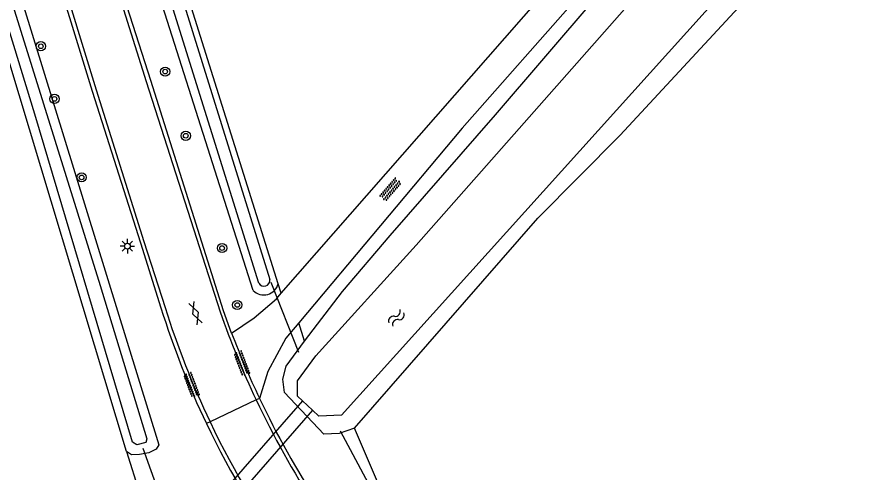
# Model space of a CAD drawing. Extents: x 133000 to 136000, y 400500 to 403500.
# Drawn here: x 135327 to 135400.7, y 402751.9 to 402791.4 of the extents above; entities that cross this region are included whole.
import ezdxf

# ---------------------------------------------------------------- set-up
doc = ezdxf.new("R2010")
doc.units = 0
for name, color, linetype in [('gg-knt-bronhoudergrens', 7, 'Continuous'), ('gg-knt-onverhard', 7, 'Continuous'), ('gg-knt-verharding', 7, 'Continuous'), ('gg-kntw-bovenkant insteek waterloop', 7, 'Continuous'), ('gg-kntw-waterlijn', 7, 'Continuous'), ('gg-kwrk-duiker nz buis', 7, 'Continuous'), ('gg-kwrk-duiker nz vlak', 7, 'Continuous'), ('gt-grn-vlakafsluiter', 7, 'Continuous'), ('gt-grn-weggrens', 7, 'Continuous'), ('gt-symb-boom', 7, 'Continuous'), ('gt-symb-gesloten verharding', 7, 'Continuous'), ('gt-symb-lichtmast', 7, 'Continuous'), ('gt-symb-overige verharding', 7, 'Continuous'), ('gt-symb-watersymbool', 7, 'Continuous'), ('gx-grn-maaiveld', 7, 'Continuous')]:
    doc.layers.add(name, color=color, linetype=linetype)

# ---------------------------------------------------------------- blocks, each defined once
blk = doc.blocks.new('gt0-BOOM')
at = {"layer": 'gt-symb-boom'}
for radius in [0.4, 0.2]:
    blk.add_circle((0, 0), radius, dxfattribs=at)
blk = doc.blocks.new('gt0-OVH')
at = {"layer": 'gt-symb-overige verharding'}
for points in [[(-0.972, 0.298), (-0.967, 0.308), (-0.965, 0.319), (-0.966, 0.33), (-0.971, 0.34), (-0.978, 0.348), (-0.988, 0.353), (-0.999, 0.355), (-1.01, 0.354), (-1.02, 0.349), (-1.028, 0.342), (-1.033, 0.332), (-1.035, 0.321), (-1.034, 0.31), (-1.029, 0.3), (-1.022, 0.292), (-1.012, 0.287), (-1.001, 0.285), (-0.99, 0.286), (-0.98, 0.291)], [(-0.872, 0.106), (-0.867, 0.116), (-0.865, 0.126), (-0.866, 0.137), (-0.871, 0.147), (-0.878, 0.156), (-0.888, 0.161), (-0.899, 0.163), (-0.91, 0.162), (-0.92, 0.157), (-0.928, 0.15), (-0.933, 0.14), (-0.935, 0.129), (-0.934, 0.118), (-0.929, 0.108), (-0.922, 0.1), (-0.912, 0.095), (-0.901, 0.092), (-0.89, 0.094), (-0.88, 0.098)], [(-0.772, 0.298), (-0.767, 0.308), (-0.765, 0.319), (-0.766, 0.33), (-0.771, 0.34), (-0.778, 0.348), (-0.788, 0.353), (-0.799, 0.355), (-0.81, 0.354), (-0.82, 0.349), (-0.828, 0.342), (-0.833, 0.332), (-0.835, 0.321), (-0.834, 0.31), (-0.829, 0.3), (-0.822, 0.292), (-0.812, 0.287), (-0.801, 0.285), (-0.79, 0.286), (-0.78, 0.291)], [(-0.672, 0.106), (-0.667, 0.116), (-0.665, 0.126), (-0.666, 0.137), (-0.671, 0.147), (-0.678, 0.156), (-0.688, 0.161), (-0.699, 0.163), (-0.71, 0.162), (-0.72, 0.157), (-0.728, 0.15), (-0.733, 0.14), (-0.735, 0.129), (-0.734, 0.118), (-0.729, 0.108), (-0.722, 0.1), (-0.712, 0.095), (-0.701, 0.092), (-0.69, 0.094), (-0.68, 0.098)], [(-0.572, 0.298), (-0.567, 0.308), (-0.565, 0.319), (-0.566, 0.33), (-0.571, 0.34), (-0.578, 0.348), (-0.588, 0.353), (-0.599, 0.355), (-0.61, 0.354), (-0.62, 0.349), (-0.628, 0.342), (-0.633, 0.332), (-0.635, 0.321), (-0.634, 0.31), (-0.629, 0.3), (-0.622, 0.292), (-0.612, 0.287), (-0.601, 0.285), (-0.59, 0.286), (-0.58, 0.291)], [(-0.472, 0.106), (-0.467, 0.116), (-0.465, 0.126), (-0.466, 0.137), (-0.471, 0.147), (-0.478, 0.156), (-0.488, 0.161), (-0.499, 0.163), (-0.51, 0.162), (-0.52, 0.157), (-0.528, 0.15), (-0.533, 0.14), (-0.535, 0.129), (-0.534, 0.118), (-0.529, 0.108), (-0.522, 0.1), (-0.512, 0.095), (-0.501, 0.092), (-0.49, 0.094), (-0.48, 0.098)], [(-0.372, 0.298), (-0.367, 0.308), (-0.365, 0.319), (-0.366, 0.33), (-0.371, 0.34), (-0.378, 0.348), (-0.388, 0.353), (-0.399, 0.355), (-0.41, 0.354), (-0.42, 0.349), (-0.428, 0.342), (-0.433, 0.332), (-0.435, 0.321), (-0.434, 0.31), (-0.429, 0.3), (-0.422, 0.292), (-0.412, 0.287), (-0.401, 0.285), (-0.39, 0.286), (-0.38, 0.291)], [(-0.272, 0.106), (-0.267, 0.116), (-0.265, 0.126), (-0.266, 0.137), (-0.271, 0.147), (-0.278, 0.156), (-0.288, 0.161), (-0.299, 0.163), (-0.31, 0.162), (-0.32, 0.157), (-0.328, 0.15), (-0.333, 0.14), (-0.335, 0.129), (-0.334, 0.118), (-0.329, 0.108), (-0.322, 0.1), (-0.312, 0.095), (-0.301, 0.092), (-0.29, 0.094), (-0.28, 0.098)], [(-0.172, 0.298), (-0.167, 0.308), (-0.165, 0.319), (-0.166, 0.33), (-0.171, 0.34), (-0.178, 0.348), (-0.188, 0.353), (-0.199, 0.355), (-0.21, 0.354), (-0.22, 0.349), (-0.228, 0.342), (-0.233, 0.332), (-0.235, 0.321), (-0.234, 0.31), (-0.229, 0.3), (-0.222, 0.292), (-0.212, 0.287), (-0.201, 0.285), (-0.19, 0.286), (-0.18, 0.291)], [(-0.072, 0.106), (-0.067, 0.116), (-0.065, 0.126), (-0.066, 0.137), (-0.071, 0.147), (-0.078, 0.156), (-0.088, 0.161), (-0.099, 0.163), (-0.11, 0.162), (-0.12, 0.157), (-0.128, 0.15), (-0.133, 0.14), (-0.135, 0.129), (-0.134, 0.118), (-0.129, 0.108), (-0.122, 0.1), (-0.112, 0.095), (-0.101, 0.092), (-0.09, 0.094), (-0.08, 0.098)], [(0.028, 0.298), (0.033, 0.308), (0.035, 0.319), (0.034, 0.33), (0.029, 0.34), (0.022, 0.348), (0.012, 0.353), (0.001, 0.355), (-0.01, 0.354), (-0.02, 0.349), (-0.028, 0.342), (-0.033, 0.332), (-0.035, 0.321), (-0.034, 0.31), (-0.029, 0.3), (-0.022, 0.292), (-0.012, 0.287), (-0.001, 0.285), (0.01, 0.286), (0.02, 0.291)], [(0.128, 0.106), (0.133, 0.116), (0.135, 0.126), (0.134, 0.137), (0.129, 0.147), (0.122, 0.156), (0.112, 0.161), (0.101, 0.163), (0.09, 0.162), (0.08, 0.157), (0.072, 0.15), (0.067, 0.14), (0.065, 0.129), (0.066, 0.118), (0.071, 0.108), (0.078, 0.1), (0.088, 0.095), (0.099, 0.092), (0.11, 0.094), (0.12, 0.098)], [(0.228, 0.298), (0.233, 0.308), (0.235, 0.319), (0.234, 0.33), (0.229, 0.34), (0.222, 0.348), (0.212, 0.353), (0.201, 0.355), (0.19, 0.354), (0.18, 0.349), (0.172, 0.342), (0.167, 0.332), (0.165, 0.321), (0.166, 0.31), (0.171, 0.3), (0.178, 0.292), (0.188, 0.287), (0.199, 0.285), (0.21, 0.286), (0.22, 0.291)], [(0.328, 0.106), (0.333, 0.116), (0.335, 0.126), (0.334, 0.137), (0.329, 0.147), (0.322, 0.156), (0.312, 0.161), (0.301, 0.163), (0.29, 0.162), (0.28, 0.157), (0.272, 0.15), (0.267, 0.14), (0.265, 0.129), (0.266, 0.118), (0.271, 0.108), (0.278, 0.1), (0.288, 0.095), (0.299, 0.092), (0.31, 0.094), (0.32, 0.098)], [(0.428, 0.298), (0.433, 0.308), (0.435, 0.319), (0.434, 0.33), (0.429, 0.34), (0.422, 0.348), (0.412, 0.353), (0.401, 0.355), (0.39, 0.354), (0.38, 0.349), (0.372, 0.342), (0.367, 0.332), (0.365, 0.321), (0.366, 0.31), (0.371, 0.3), (0.378, 0.292), (0.388, 0.287), (0.399, 0.285), (0.41, 0.286), (0.42, 0.291)], [(0.528, 0.106), (0.533, 0.116), (0.535, 0.126), (0.534, 0.137), (0.529, 0.147), (0.522, 0.156), (0.512, 0.161), (0.501, 0.163), (0.49, 0.162), (0.48, 0.157), (0.472, 0.15), (0.467, 0.14), (0.465, 0.129), (0.466, 0.118), (0.471, 0.108), (0.478, 0.1), (0.488, 0.095), (0.499, 0.092), (0.51, 0.094), (0.52, 0.098)], [(0.628, 0.298), (0.633, 0.308), (0.635, 0.319), (0.634, 0.33), (0.629, 0.34), (0.622, 0.348), (0.612, 0.353), (0.601, 0.355), (0.59, 0.354), (0.58, 0.349), (0.572, 0.342), (0.567, 0.332), (0.565, 0.321), (0.566, 0.31), (0.571, 0.3), (0.578, 0.292), (0.588, 0.287), (0.599, 0.285), (0.61, 0.286), (0.62, 0.291)], [(0.728, 0.106), (0.733, 0.116), (0.735, 0.126), (0.734, 0.137), (0.729, 0.147), (0.722, 0.156), (0.712, 0.161), (0.701, 0.163), (0.69, 0.162), (0.68, 0.157), (0.672, 0.15), (0.667, 0.14), (0.665, 0.129), (0.666, 0.118), (0.671, 0.108), (0.678, 0.1), (0.688, 0.095), (0.699, 0.092), (0.71, 0.094), (0.72, 0.098)], [(0.828, 0.298), (0.833, 0.308), (0.835, 0.319), (0.834, 0.33), (0.829, 0.34), (0.822, 0.348), (0.812, 0.353), (0.801, 0.355), (0.79, 0.354), (0.78, 0.349), (0.772, 0.342), (0.767, 0.332), (0.765, 0.321), (0.766, 0.31), (0.771, 0.3), (0.778, 0.292), (0.788, 0.287), (0.799, 0.285), (0.81, 0.286), (0.82, 0.291)], [(0.928, 0.106), (0.933, 0.116), (0.935, 0.126), (0.934, 0.137), (0.929, 0.147), (0.922, 0.156), (0.912, 0.161), (0.901, 0.163), (0.89, 0.162), (0.88, 0.157), (0.872, 0.15), (0.867, 0.14), (0.865, 0.129), (0.866, 0.118), (0.871, 0.108), (0.878, 0.1), (0.888, 0.095), (0.899, 0.092), (0.91, 0.094), (0.92, 0.098)], [(1.028, 0.298), (1.033, 0.308), (1.035, 0.319), (1.034, 0.33), (1.029, 0.34), (1.022, 0.348), (1.012, 0.353), (1.001, 0.355), (0.99, 0.354), (0.98, 0.349), (0.972, 0.342), (0.967, 0.332), (0.965, 0.321), (0.966, 0.31), (0.971, 0.3), (0.978, 0.292), (0.988, 0.287), (0.999, 0.285), (1.01, 0.286), (1.02, 0.291)], [(-0.972, -0.142), (-0.967, -0.132), (-0.965, -0.121), (-0.966, -0.11), (-0.971, -0.1), (-0.978, -0.092), (-0.988, -0.087), (-0.999, -0.085), (-1.01, -0.086), (-1.02, -0.091), (-1.028, -0.098), (-1.033, -0.108), (-1.035, -0.119), (-1.034, -0.13), (-1.029, -0.14), (-1.022, -0.148), (-1.012, -0.153), (-1.001, -0.155), (-0.99, -0.154), (-0.98, -0.149)], [(-0.872, -0.334), (-0.867, -0.324), (-0.865, -0.314), (-0.866, -0.303), (-0.871, -0.293), (-0.878, -0.284), (-0.888, -0.279), (-0.899, -0.277), (-0.91, -0.278), (-0.92, -0.283), (-0.928, -0.29), (-0.933, -0.3), (-0.935, -0.311), (-0.934, -0.322), (-0.929, -0.332), (-0.922, -0.34), (-0.912, -0.345), (-0.901, -0.348), (-0.89, -0.346), (-0.88, -0.342)], [(-0.772, -0.142), (-0.767, -0.132), (-0.765, -0.121), (-0.766, -0.11), (-0.771, -0.1), (-0.778, -0.092), (-0.788, -0.087), (-0.799, -0.085), (-0.81, -0.086), (-0.82, -0.091), (-0.828, -0.098), (-0.833, -0.108), (-0.835, -0.119), (-0.834, -0.13), (-0.829, -0.14), (-0.822, -0.148), (-0.812, -0.153), (-0.801, -0.155), (-0.79, -0.154), (-0.78, -0.149)], [(-0.672, -0.334), (-0.667, -0.324), (-0.665, -0.314), (-0.666, -0.303), (-0.671, -0.293), (-0.678, -0.284), (-0.688, -0.279), (-0.699, -0.277), (-0.71, -0.278), (-0.72, -0.283), (-0.728, -0.29), (-0.733, -0.3), (-0.735, -0.311), (-0.734, -0.322), (-0.729, -0.332), (-0.722, -0.34), (-0.712, -0.345), (-0.701, -0.348), (-0.69, -0.346), (-0.68, -0.342)], [(-0.572, -0.142), (-0.567, -0.132), (-0.565, -0.121), (-0.566, -0.11), (-0.571, -0.1), (-0.578, -0.092), (-0.588, -0.087), (-0.599, -0.085), (-0.61, -0.086), (-0.62, -0.091), (-0.628, -0.098), (-0.633, -0.108), (-0.635, -0.119), (-0.634, -0.13), (-0.629, -0.14), (-0.622, -0.148), (-0.612, -0.153), (-0.601, -0.155), (-0.59, -0.154), (-0.58, -0.149)], [(-0.472, -0.334), (-0.467, -0.324), (-0.465, -0.314), (-0.466, -0.303), (-0.471, -0.293), (-0.478, -0.284), (-0.488, -0.279), (-0.499, -0.277), (-0.51, -0.278), (-0.52, -0.283), (-0.528, -0.29), (-0.533, -0.3), (-0.535, -0.311), (-0.534, -0.322), (-0.529, -0.332), (-0.522, -0.34), (-0.512, -0.345), (-0.501, -0.348), (-0.49, -0.346), (-0.48, -0.342)], [(-0.372, -0.142), (-0.367, -0.132), (-0.365, -0.121), (-0.366, -0.11), (-0.371, -0.1), (-0.378, -0.092), (-0.388, -0.087), (-0.399, -0.085), (-0.41, -0.086), (-0.42, -0.091), (-0.428, -0.098), (-0.433, -0.108), (-0.435, -0.119), (-0.434, -0.13), (-0.429, -0.14), (-0.422, -0.148), (-0.412, -0.153), (-0.401, -0.155), (-0.39, -0.154), (-0.38, -0.149)], [(-0.272, -0.334), (-0.267, -0.324), (-0.265, -0.314), (-0.266, -0.303), (-0.271, -0.293), (-0.278, -0.284), (-0.288, -0.279), (-0.299, -0.277), (-0.31, -0.278), (-0.32, -0.283), (-0.328, -0.29), (-0.333, -0.3), (-0.335, -0.311), (-0.334, -0.322), (-0.329, -0.332), (-0.322, -0.34), (-0.312, -0.345), (-0.301, -0.348), (-0.29, -0.346), (-0.28, -0.342)], [(-0.172, -0.142), (-0.167, -0.132), (-0.165, -0.121), (-0.166, -0.11), (-0.171, -0.1), (-0.178, -0.092), (-0.188, -0.087), (-0.199, -0.085), (-0.21, -0.086), (-0.22, -0.091), (-0.228, -0.098), (-0.233, -0.108), (-0.235, -0.119), (-0.234, -0.13), (-0.229, -0.14), (-0.222, -0.148), (-0.212, -0.153), (-0.201, -0.155), (-0.19, -0.154), (-0.18, -0.149)], [(-0.072, -0.334), (-0.067, -0.324), (-0.065, -0.314), (-0.066, -0.303), (-0.071, -0.293), (-0.078, -0.284), (-0.088, -0.279), (-0.099, -0.277), (-0.11, -0.278), (-0.12, -0.283), (-0.128, -0.29), (-0.133, -0.3), (-0.135, -0.311), (-0.134, -0.322), (-0.129, -0.332), (-0.122, -0.34), (-0.112, -0.345), (-0.101, -0.348), (-0.09, -0.346), (-0.08, -0.342)], [(0.028, -0.142), (0.033, -0.132), (0.035, -0.121), (0.034, -0.11), (0.029, -0.1), (0.022, -0.092), (0.012, -0.087), (0.001, -0.085), (-0.01, -0.086), (-0.02, -0.091), (-0.028, -0.098), (-0.033, -0.108), (-0.035, -0.119), (-0.034, -0.13), (-0.029, -0.14), (-0.022, -0.148), (-0.012, -0.153), (-0.001, -0.155), (0.01, -0.154), (0.02, -0.149)], [(0.128, -0.334), (0.133, -0.324), (0.135, -0.314), (0.134, -0.303), (0.129, -0.293), (0.122, -0.284), (0.112, -0.279), (0.101, -0.277), (0.09, -0.278), (0.08, -0.283), (0.072, -0.29), (0.067, -0.3), (0.065, -0.311), (0.066, -0.322), (0.071, -0.332), (0.078, -0.34), (0.088, -0.345), (0.099, -0.348), (0.11, -0.346), (0.12, -0.342)], [(0.228, -0.142), (0.233, -0.132), (0.235, -0.121), (0.234, -0.11), (0.229, -0.1), (0.222, -0.092), (0.212, -0.087), (0.201, -0.085), (0.19, -0.086), (0.18, -0.091), (0.172, -0.098), (0.167, -0.108), (0.165, -0.119), (0.166, -0.13), (0.171, -0.14), (0.178, -0.148), (0.188, -0.153), (0.199, -0.155), (0.21, -0.154), (0.22, -0.149)], [(0.328, -0.334), (0.333, -0.324), (0.335, -0.314), (0.334, -0.303), (0.329, -0.293), (0.322, -0.284), (0.312, -0.279), (0.301, -0.277), (0.29, -0.278), (0.28, -0.283), (0.272, -0.29), (0.267, -0.3), (0.265, -0.311), (0.266, -0.322), (0.271, -0.332), (0.278, -0.34), (0.288, -0.345), (0.299, -0.348), (0.31, -0.346), (0.32, -0.342)], [(0.428, -0.142), (0.433, -0.132), (0.435, -0.121), (0.434, -0.11), (0.429, -0.1), (0.422, -0.092), (0.412, -0.087), (0.401, -0.085), (0.39, -0.086), (0.38, -0.091), (0.372, -0.098), (0.367, -0.108), (0.365, -0.119), (0.366, -0.13), (0.371, -0.14), (0.378, -0.148), (0.388, -0.153), (0.399, -0.155), (0.41, -0.154), (0.42, -0.149)], [(0.528, -0.334), (0.533, -0.324), (0.535, -0.314), (0.534, -0.303), (0.529, -0.293), (0.522, -0.284), (0.512, -0.279), (0.501, -0.277), (0.49, -0.278), (0.48, -0.283), (0.472, -0.29), (0.467, -0.3), (0.465, -0.311), (0.466, -0.322), (0.471, -0.332), (0.478, -0.34), (0.488, -0.345), (0.499, -0.348), (0.51, -0.346), (0.52, -0.342)], [(0.628, -0.142), (0.633, -0.132), (0.635, -0.121), (0.634, -0.11), (0.629, -0.1), (0.622, -0.092), (0.612, -0.087), (0.601, -0.085), (0.59, -0.086), (0.58, -0.091), (0.572, -0.098), (0.567, -0.108), (0.565, -0.119), (0.566, -0.13), (0.571, -0.14), (0.578, -0.148), (0.588, -0.153), (0.599, -0.155), (0.61, -0.154), (0.62, -0.149)], [(0.728, -0.334), (0.733, -0.324), (0.735, -0.314), (0.734, -0.303), (0.729, -0.293), (0.722, -0.284), (0.712, -0.279), (0.701, -0.277), (0.69, -0.278), (0.68, -0.283), (0.672, -0.29), (0.667, -0.3), (0.665, -0.311), (0.666, -0.322), (0.671, -0.332), (0.678, -0.34), (0.688, -0.345), (0.699, -0.348), (0.71, -0.346), (0.72, -0.342)], [(0.828, -0.142), (0.833, -0.132), (0.835, -0.121), (0.834, -0.11), (0.829, -0.1), (0.822, -0.092), (0.812, -0.087), (0.801, -0.085), (0.79, -0.086), (0.78, -0.091), (0.772, -0.098), (0.767, -0.108), (0.765, -0.119), (0.766, -0.13), (0.771, -0.14), (0.778, -0.148), (0.788, -0.153), (0.799, -0.155), (0.81, -0.154), (0.82, -0.149)], [(0.928, -0.334), (0.933, -0.324), (0.935, -0.314), (0.934, -0.303), (0.929, -0.293), (0.922, -0.284), (0.912, -0.279), (0.901, -0.277), (0.89, -0.278), (0.88, -0.283), (0.872, -0.29), (0.867, -0.3), (0.865, -0.311), (0.866, -0.322), (0.871, -0.332), (0.878, -0.34), (0.888, -0.345), (0.899, -0.348), (0.91, -0.346), (0.92, -0.342)], [(1.028, -0.142), (1.033, -0.132), (1.035, -0.121), (1.034, -0.11), (1.029, -0.1), (1.022, -0.092), (1.012, -0.087), (1.001, -0.085), (0.99, -0.086), (0.98, -0.091), (0.972, -0.098), (0.967, -0.108), (0.965, -0.119), (0.966, -0.13), (0.971, -0.14), (0.978, -0.148), (0.988, -0.153), (0.999, -0.155), (1.01, -0.154), (1.02, -0.149)]]:
    blk.add_lwpolyline(points, close=True, dxfattribs=at)
blk = doc.blocks.new('gt0-GESVH1')
at = {"layer": 'gt-symb-gesloten verharding'}
for p, q in [((-0.992, -0.261), (0.008, 0.239)), ((0.008, -0.261), (-0.992, 0.239)), ((0.008, 0.239), (1.008, -0.261)), ((1.008, 0.239), (0.008, -0.261))]:
    blk.add_line(p, q, dxfattribs=at)
blk = doc.blocks.new('gt0-LMAST')
at = {"layer": 'gt-symb-lichtmast'}
for p, q in [((-0.182, 0.173), (-0.447, 0.438)), ((-0.005, 0.246), (-0.005, 0.621)), ((0.172, 0.173), (0.437, 0.438)), ((-0.255, -0.004), (-0.63, -0.004)), ((-0.182, -0.181), (-0.447, -0.446)), ((-0.005, -0.254), (-0.005, -0.629)), ((0.437, -0.446), (0.172, -0.181)), ((0.245, -0.004), (0.62, -0.004))]:
    blk.add_line(p, q, dxfattribs=at)
blk.add_circle((-0.005, -0.004), 0.25, dxfattribs=at)
blk = doc.blocks.new('gt0-WA')
at = {"layer": 'gt-symb-watersymbool'}
for centre, start, end in [((-0.323, 0.022), 28.07249, 151.92751), ((0.427, 0.422), 208.07248, 331.92751), ((-0.323, -0.428), 28.07249, 151.92751), ((0.427, -0.028), 208.07248, 331.92751)]:
    blk.add_arc(centre, 0.425, start, end, dxfattribs=at)

msp = doc.modelspace()

# ---------------------------------------------------------------- linework, layer by layer
at = {"layer": 'gg-knt-bronhoudergrens'}
msp.add_line((135358.635, 402750.329), (135356.28, 402755.781), dxfattribs=at)
at = {"layer": 'gg-knt-onverhard'}
for p, q in [((135349.935, 402767.474), (135374.011, 402794.917)), ((135349.518, 402766.999), (135349.935, 402767.474)), ((135351.472, 402764.929), (135350.347, 402763.59))]:
    msp.add_line(p, q, dxfattribs=at)
for points in [[(135375.876, 402793.395), (135365.615, 402781.768), (135351.472, 402764.929)], [(135345.634, 402764.035), (135347.591, 402765.359), (135349.518, 402766.999)], [(135350.347, 402763.59), (135348.787, 402760.701), (135348.051, 402758.378)]]:
    msp.add_lwpolyline(points, dxfattribs=at)
at = {"layer": 'gg-knt-verharding'}
for points in [[(135345.634, 402764.035), (135344.93, 402765.961), (135338.624, 402785.898), (135334.545, 402798.702), (135330.744, 402810.758), (135326.47, 402824.484), (135324.629, 402830.534)], [(135320.127, 402829.093), (135322.227, 402822.096), (135329.583, 402797.857), (135333.556, 402784.99), (135337.754, 402771.858), (135339.512, 402766.216)], [(135326.102, 402824.467), (135330.394, 402810.704), (135338.241, 402785.801), (135344.643, 402765.868)], [(135322.255, 402823.261), (135326.114, 402810.415), (135333.89, 402785.1), (135338.035, 402771.963), (135339.878, 402766.245)]]:
    msp.add_lwpolyline(points, dxfattribs=at)
for centre, radius, start, end in [((135411.656, 402788.714), 75.213, 197.38208, 205.49262), ((135412.12, 402788.992), 76.097, 197.41601, 205.53075), ((135417.609, 402791.287), 77.267, 199.20697, 205.32033), ((135416.412, 402790.931), 75.716, 200.80679, 205.4632), ((135417.737, 402791.328), 77.4, 205.30709, 220.78467), ((135418.022, 402791.605), 77.46, 205.4018, 220.82891), ((135412.103, 402788.998), 76.084, 205.5397, 216.5507), ((135411.637, 402788.725), 75.2, 205.50636, 216.61023)]:
    msp.add_arc(centre, radius, start, end, dxfattribs=at)
at = {"layer": 'gg-kntw-bovenkant insteek waterloop'}
msp.add_line((135336.539, 402753.786), (135311.78, 402835.797), dxfattribs=at)
for points in [[(135351.961, 402763.322), (135355.263, 402767.632), (135359.385, 402772.467), (135368.508, 402782.917), (135377.05, 402792.917), (135387.23, 402804.46), (135393.676, 402810.959), (135403.445, 402820.216), (135435.755, 402851.449), (135458.954, 402872.946), (135508.476, 402918.006), (135521.009, 402932.337), (135527.603, 402941.305), (135531.636, 402947.619), (135534.212, 402951.708), (135535.463, 402953.329), (135536.907, 402954.712), (135537.949, 402955.083), (135538.975, 402954.993), (135540.105, 402954.68), (135541.429, 402954.248), (135543.928, 402952.937), (135544.572, 402952.464), (135544.912, 402951.959)], [(135356.28, 402755.781), (135372.18, 402773.99), (135379.317, 402781.173), (135407.503, 402811.604), (135424.604, 402828.646), (135447.02, 402849.423), (135472.377, 402872.775)], [(135347.508, 402767.726), (135336.153, 402803.364), (135328.016, 402829.589)], [(135349.672, 402768.307), (135331.978, 402824.586), (135330.167, 402830.316)]]:
    msp.add_lwpolyline(points, dxfattribs=at)
msp.add_arc((135348.432, 402768.607), 1.276, 223.63408, 346.42312, dxfattribs=at)
at = {"layer": 'gg-kntw-waterlijn'}
for p, q in [((135351.771, 402758.159), (135351.34, 402758.56)), ((135352.65, 402757.341), (135351.771, 402758.159))]:
    msp.add_line(p, q, dxfattribs=at)
for points in [[(135351.34, 402758.56), (135351.34, 402759.901), (135352.924, 402762.054), (135361.631, 402771.636), (135382.093, 402794.816), (135398.081, 402811.947), (135417.334, 402831.837), (135437.119, 402850.637), (135447.568, 402860.074), (135481.405, 402891.32), (135503.367, 402911.153), (135509.849, 402917.589), (135518.073, 402926.59), (135529.489, 402941.035)], [(135535.222, 402938.204), (135522.233, 402922.307), (135516.936, 402916.452), (135503.658, 402903.482), (135454.553, 402858.683), (135446.721, 402851.896), (135422.147, 402829.345), (135404.176, 402811.246), (135355.148, 402756.916), (135353.2, 402756.83), (135352.65, 402757.341)], [(135329.626, 402829.722), (135331.698, 402823.086), (135340.571, 402795.538), (135348.958, 402768.656)], [(135347.989, 402768.363), (135339.567, 402795.342), (135330.992, 402822.819), (135328.829, 402829.413)]]:
    msp.add_lwpolyline(points, dxfattribs=at)
msp.add_arc((135348.446, 402768.601), 0.515, 207.5238, 6.12406, dxfattribs=at)
at = {"layer": 'gg-kwrk-duiker nz buis'}
for p, q in [((135351.457, 402762.35), (135349.066, 402768.409)), ((135358.133, 402749.821), (135355.079, 402755.544)), ((135337.946, 402754.074), (135339.883, 402748.616))]:
    msp.add_line(p, q, dxfattribs=at)
at = {"layer": 'gg-kwrk-duiker nz vlak'}
for p, q in [((135351.771, 402758.159), (135343.524, 402748.716)), ((135352.65, 402757.341), (135344.401, 402747.895))]:
    msp.add_line(p, q, dxfattribs=at)
at = {"layer": 'gt-grn-vlakafsluiter'}
for p, q in [((135349.935, 402767.474), (135349.672, 402768.307)), ((135351.961, 402763.322), (135351.472, 402764.929)), ((135336.539, 402753.786), (135338.534, 402747.361))]:
    msp.add_line(p, q, dxfattribs=at)
at = {"layer": 'gt-grn-weggrens'}
for p, q in [((135347.765, 402758.242), (135343.766, 402756.343)), ((135348.051, 402758.378), (135347.765, 402758.242)), ((135343.766, 402756.343), (135343.454, 402756.195))]:
    msp.add_line(p, q, dxfattribs=at)
at = {"layer": 'gx-grn-maaiveld'}
for points in [[(135311.78, 402835.797), (135313.883, 402836.746), (135339.327, 402754.357), (135339.098, 402753.981), (135338.459, 402753.646), (135337.64, 402753.515), (135336.974, 402753.488), (135336.539, 402753.786)], [(135338.292, 402754.863), (135338.2, 402754.567), (135337.433, 402754.36), (135337.036, 402754.57), (135328.589, 402782.985), (135312.375, 402835.861), (135313.162, 402836.137), (135315.693, 402827.503), (135334.236, 402768.136), (135338.292, 402754.863)], [(135356.28, 402755.781), (135354.956, 402755.333), (135353.64, 402755.261), (135350.23, 402758.88), (135350.065, 402760.03), (135350.38, 402761.16), (135351.961, 402763.322)]]:
    msp.add_lwpolyline(points, dxfattribs=at)

# ---------------------------------------------------------------- block references
at = {"layer": 'gt-symb-boom'}
for p in [(135329.104, 402788.869), (135339.879, 402786.67), (135330.286, 402784.31), (135341.665, 402781.116), (135332.636, 402777.513), (135344.813, 402771.393), (135346.126, 402766.461)]:
    msp.add_blockref('gt0-BOOM', p, dxfattribs=at)
at = {"layer": 'gt-symb-gesloten verharding', "rotation": -69.20927472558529}
msp.add_blockref('gt0-GESVH1', (135342.517, 402765.765), dxfattribs=at)
at = {"layer": 'gt-symb-lichtmast'}
msp.add_blockref('gt0-LMAST', (135336.605, 402771.558), dxfattribs=at)
at = {"layer": 'gt-symb-overige verharding'}
for p, rotation in [((135359.406, 402776.461), 49.09427391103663), ((135346.52, 402761.407), -69.20927472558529), ((135342.161, 402759.539), -69.20927472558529)]:
    msp.add_blockref('gt0-OVH', p, dxfattribs=dict(at, rotation=rotation))
at = {"layer": 'gt-symb-watersymbool', "rotation": 50.19442890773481}
msp.add_blockref('gt0-WA', (135359.89, 402765.302), dxfattribs=at)

doc.saveas('drawing.dxf')
